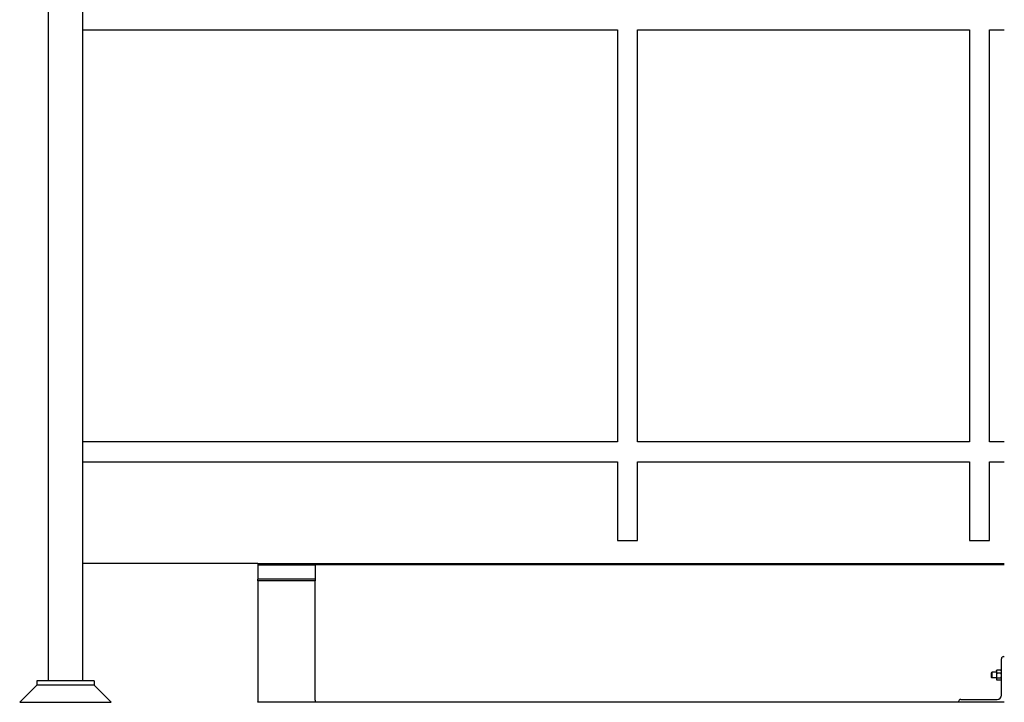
# Model space of a CAD drawing. Header units: inches. Extents: x 24 to 1128, y -58 to 748.
# Tile 543 of 656: x 901 to 987, y 172 to 231. Entities that reach past the tile are written whole.
import ezdxf

# ---------------------------------------------------------------- set-up
doc = ezdxf.new("R2010")
doc.units = ezdxf.units.IN
doc.header["$LTSCALE"] = 32
doc.header["$MEASUREMENT"] = 0
doc.layers.add('Visible (ANSI)', color=7, linetype='Continuous', lineweight=30)

msp = doc.modelspace()

# ---------------------------------------------------------------- linework, layer by layer
at = {"layer": 'Visible (ANSI)'}
for p, q in [((903.31584, 261.90444), (903.31584, 173.60867)), ((906.31584, 261.90444), (906.31584, 173.60867)), ((906.31584, 230.48367), (953.06584, 230.48367)), ((953.06584, 230.48367), (953.06584, 194.48367)), ((954.81584, 194.48367), (954.81584, 230.48367)), ((954.81584, 230.48367), (983.81584, 230.48367)), ((983.81584, 230.48367), (983.81584, 194.48367)), ((985.56584, 230.48367), (986.86084, 230.48367)), ((985.56584, 194.48367), (985.56584, 230.48367)), ((953.06584, 194.48367), (906.31584, 194.48367)), ((983.81584, 194.48367), (954.81584, 194.48367)), ((986.86084, 194.48367), (985.56584, 194.48367)), ((906.31584, 192.73367), (953.06584, 192.73367)), ((953.06584, 192.73367), (953.06584, 185.86817)), ((954.81584, 192.73367), (983.81584, 192.73367)), ((954.81584, 185.86817), (954.81584, 192.73367)), ((983.81584, 192.73367), (983.81584, 185.86817)), ((985.56584, 192.73367), (986.86084, 192.73367)), ((985.56584, 185.86817), (985.56584, 192.73367)), ((953.06584, 185.86817), (954.81584, 185.86817)), ((983.81584, 185.86817), (985.56584, 185.86817)), ((921.62834, 183.86817), (906.31584, 183.86817)), ((921.62834, 183.86817), (921.62834, 183.73367)), ((921.62834, 183.86817), (986.86084, 183.86817)), ((921.62834, 183.73367), (926.62834, 183.73367)), ((921.62834, 183.73367), (921.62834, 182.48367)), ((926.62834, 183.73367), (926.62834, 182.48367)), ((986.86084, 183.73367), (926.62834, 183.73367)), ((986.86084, 183.73367), (926.62834, 183.73367)), ((921.62834, 182.34585), (921.62834, 182.48367)), ((926.62834, 182.48367), (921.62834, 182.48367)), ((926.62834, 182.48367), (926.62834, 182.34585)), ((926.62834, 182.34585), (921.62834, 182.34585)), ((921.62834, 182.34585), (921.62834, 171.77197)), ((926.62834, 171.94526), (926.62834, 182.34585)), ((986.61084, 172.36367), (986.61084, 175.54367)), ((986.80084, 175.73367), (986.86084, 175.73367)), ((985.73584, 174.31148), (985.78161, 174.35867)), ((985.73584, 173.90586), (985.73584, 174.31148)), ((985.73584, 173.90586), (985.78161, 173.85867)), ((985.78161, 174.35867), (985.78161, 173.85867)), ((986.17284, 174.35867), (985.78161, 174.35867)), ((986.17284, 173.85867), (985.78161, 173.85867)), ((986.17284, 174.48367), (986.19255, 174.51781)), ((986.17284, 174.48367), (986.17284, 174.41039)), ((986.17284, 174.41039), (986.17284, 174.06668)), ((986.17284, 174.06668), (986.17284, 173.76496)), ((986.57734, 174.53896), (986.20633, 174.53896)), ((986.57734, 174.28183), (986.20633, 174.28183)), ((986.57734, 173.85154), (986.20633, 173.85154)), ((986.61084, 174.48367), (986.59113, 174.51781)), ((902.31584, 173.23367), (900.81584, 171.73367)), ((907.31584, 173.60867), (902.31584, 173.60867)), ((902.31584, 173.60867), (902.31584, 173.23367)), ((907.31584, 173.23367), (902.31584, 173.23367)), ((907.31584, 173.23367), (902.31584, 173.23367)), ((907.31584, 173.60867), (907.31584, 173.23367)), ((907.31584, 173.23367), (908.81584, 171.73367)), ((986.17284, 173.76496), (986.17284, 173.73367)), ((986.17284, 173.73367), (986.19255, 173.69953)), ((986.57734, 173.67838), (986.20633, 173.67838)), ((986.61084, 173.73367), (986.59113, 173.69953)), ((900.81584, 171.73367), (908.81584, 171.73367)), ((921.62834, 171.77197), (926.62834, 171.77197)), ((921.62834, 171.73367), (921.62834, 171.77197)), ((926.62834, 171.73367), (921.62834, 171.73367)), ((926.62834, 171.92109), (926.62834, 171.73367)), ((982.86084, 171.73367), (926.62834, 171.73367)), ((982.86084, 171.73367), (982.86084, 171.79367)), ((986.86084, 171.73367), (982.86084, 171.73367)), ((983.05084, 171.98367), (986.23084, 171.98367))]:
    msp.add_line(p, q, dxfattribs=at)
for centre, radius, start, end in [((986.80084, 175.54367), 0.19, 90, 180), ((986.23084, 172.36367), 0.38, 270, 0), ((926.45334, 171.92109), 0.175, 0, 7.9397215), ((983.05084, 171.79367), 0.19, 90, 180)]:
    msp.add_arc(centre, radius, start, end, dxfattribs=at)
for points, weights in [([(986.20633, 174.53896), (986.17284, 174.47006), (986.17284, 174.41039)], [1, 1.0379548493, 1]), ([(986.17284, 174.41039), (986.17284, 174.35072), (986.20633, 174.28183)], [1, 1.0379548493, 1]), ([(986.20633, 174.28183), (986.17284, 174.16653), (986.17284, 174.06668)], [1, 1.0379548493, 1]), ([(986.17284, 174.06668), (986.17284, 173.96683), (986.20633, 173.85154)], [1, 1.0379548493, 1]), ([(986.20633, 173.85154), (986.17284, 173.80514), (986.17284, 173.76496)], [1, 1.0379548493, 1]), ([(986.19255, 174.51781), (986.19848, 174.52808), (986.20633, 174.53896)], [1.01335315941, 1.00864620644, 1]), ([(986.61084, 174.41039), (986.61084, 174.47006), (986.57734, 174.53896)], [1, 1.0379548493, 1]), ([(986.57734, 174.53896), (986.5852, 174.52808), (986.59113, 174.51781)], [1, 1.00864620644, 1.01335315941]), ([(986.57734, 174.28183), (986.61084, 174.35072), (986.61084, 174.41039)], [1, 1.0379548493, 1]), ([(986.61084, 174.06668), (986.61084, 174.16653), (986.57734, 174.28183)], [1, 1.0379548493, 1]), ([(986.57734, 173.85154), (986.61084, 173.96683), (986.61084, 174.06668)], [1, 1.0379548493, 1]), ([(986.61084, 173.76496), (986.61084, 173.80514), (986.57734, 173.85154)], [1, 1.0379548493, 1]), ([(986.17284, 173.76496), (986.17284, 173.72478), (986.20633, 173.67838)], [1, 1.0379548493, 1]), ([(986.57734, 173.67838), (986.61084, 173.72478), (986.61084, 173.76496)], [1, 1.0379548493, 1])]:
    msp.add_rational_spline(points, weights, degree=2, dxfattribs=at)

doc.saveas('drawing.dxf')
